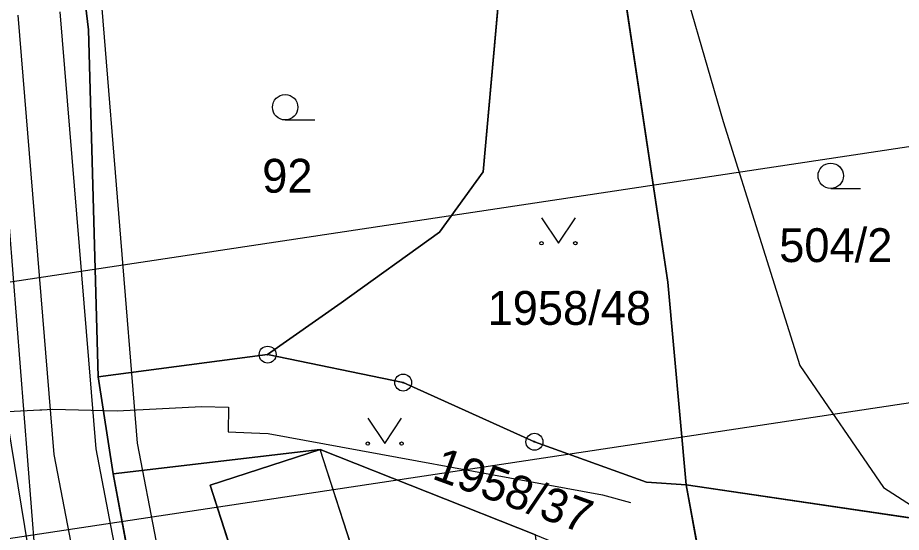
# Model space of a CAD drawing. Extents: x -706130 to -698555, y -971544 to -967260.
# Drawn here: x -704361.5 to -704309.2, y -969779.9 to -969749.5 of the extents above; entities that cross this region are included whole.
import ezdxf

# ---------------------------------------------------------------- set-up
doc = ezdxf.new("R2010")
doc.units = 0
for name, color, linetype in [('BPEJ I-II trida ochrany S', 7, 'Continuous'), ('Docházková izochrona - BUS S', 7, 'Continuous'), ('Docházková izochrona - VLAK N', 7, 'Continuous'), ('Hluková izofona', 7, 'Continuous'), ('Kanalizace_stoka bez rozlišení N', 7, 'Continuous'), ('KN_Budovy', 7, 'Continuous'), ('KN_Hranice_parcel', 7, 'Continuous'), ('KN_Hranice_parcel_vnitrni_kresba', 7, 'Continuous'), ('KN_Parcelni cisla', 7, 'Continuous'), ('KN_Polygon parcely', 7, 'Continuous'), ('KN_POZEMKY_13_ZASTAVENA PLOCHA', 7, 'Continuous'), ('KN_POZEMKY_14_OSTATNI PLOCHA', 7, 'Continuous'), ('KN_POZEMKY_5_ZAHRADA', 7, 'Continuous'), ('KN_VYUZITI_16_ostatni plocha_silnice', 7, 'Continuous'), ('KN_VYUZITI_17_ostatni plocha_ostatni komunikace', 7, 'Continuous'), ('KN_VYUZITI_19_ostatni plocha_zelen', 7, 'Continuous'), ('KN_Značky bodu BP', 7, 'Continuous'), ('KN_Značky kultur', 7, 'Continuous'), ('Komunikace III třídy osy S', 7, 'Continuous'), ('Koridor pro umístění staveb pro snižování ohrožení území povodněmi N', 7, 'Continuous'), ('Koridor pro umístění staveb pro snižování ohrožení území povodněmi N ŠRAFY', 7, 'Continuous'), ('OP dráhy', 7, 'Continuous'), ('Plochy doprava silniční - silnice III třídy S', 7, 'Continuous'), ('Plochy smíšené obytné venkovské S', 7, 'Continuous'), ('Plochy vodní a vodních toku_linie zatrubněný tok S', 7, 'Continuous'), ('Regulační bloky zastavěné S', 7, 'Continuous'), ('Vodovodní řady - rozváděcí S', 7, 'Continuous'), ('VPS pro snizovani ohrozeni uzemi povodnemi_obrys N', 7, 'Continuous'), ('VPS pro snizovani ohrozeni uzemi povodnemi_plochy N', 7, 'Continuous'), ('VÝŠKOPIS_vrstevnice hlavní', 7, 'Continuous')]:
    doc.layers.add(name, color=color, linetype=linetype)

msp = doc.modelspace()

# ---------------------------------------------------------------- linework, layer by layer
at = {"layer": 'BPEJ I-II trida ochrany S'}
for p, q in [((-704326.07, -969744.83), (-704323.02, -969765.13)), ((-704333.94, -969758.61), (-704332.86, -969746.51)), ((-704357.45, -969748.74), (-704357.27, -969750.23)), ((-704357.27, -969750.23), (-704356.69, -969770.74)), ((-704336.52, -969762.19), (-704333.94, -969758.61)), ((-704342.33, -969766.35), (-704336.52, -969762.19)), ((-704323.02, -969765.13), (-704321.93, -969777.11)), ((-704346.68, -969769.42), (-704342.33, -969766.35)), ((-704356.69, -969770.74), (-704346.68, -969769.42)), ((-704321.93, -969777.11), (-704307.55, -969779.24))]:
    msp.add_line(p, q, dxfattribs=at)
at = {"layer": 'Docházková izochrona - BUS S'}
msp.add_arc((-704475.99, -969462.395), 400, 57.53029, 230.24409, dxfattribs=at)
at = {"layer": 'Docházková izochrona - VLAK N'}
msp.add_circle((-704165.451, -969778.767), 800, dxfattribs=at)
at = {"layer": 'Hluková izofona'}
msp.add_lwpolyline([(-703748.529, -969686.383), (-703761.395, -969689.692), (-703774.964, -969692.418), (-703783.944, -969694.279), (-703793.465, -969695.589), (-703819.951, -969699.587), (-703887.717, -969709.427), (-703984.616, -969723.88), (-704138.458, -969746.069), (-704205.166, -969756.49), (-704248.815, -969763.252), (-704420.92, -969789.191), (-704546.79, -969808.005), (-704962.749, -969869.028)], dxfattribs=at)
at = {"layer": 'Kanalizace_stoka bez rozlišení N'}
msp.add_lwpolyline([(-704327.417, -970095.907), (-704330.185, -970067.287), (-704349.466, -970012.993), (-704358.228, -969974.444), (-704360.978, -969953.175), (-704362.313, -969925.187), (-704352.883, -969832.615), (-704354.224, -969808.307), (-704360.205, -969783.948), (-704362.825, -969750.855), (-704368.86, -969750.185), (-704369.794, -969697.897), (-704373.769, -969663.914), (-704377.96, -969638.098), (-704374.196, -969620.371), (-704406.439, -969532.54)], dxfattribs=at)
at = {"layer": 'KN_Budovy'}
msp.add_lwpolyline([(-704348.78, -969781.16), (-704349.06, -969781.26), (-704347.43, -969785.88), (-704344.73, -969792.24), (-704342.56, -969797.38), (-704336.16, -969794.7), (-704340.82, -969783.54), (-704343.57, -969775.03), (-704350.08, -969777.13)], close=True, dxfattribs=at)
at = {"layer": 'KN_Hranice_parcel'}
for p, q in [((-704356.69, -969770.74), (-704346.68, -969769.42)), ((-704338.67, -969771.07), (-704346.68, -969769.42)), ((-704356.69, -969770.74), (-704355.81, -969776.46)), ((-704355.81, -969776.46), (-704354.71, -969782.34)), ((-704321.93, -969777.11), (-704324.29, -969776.95)), ((-704321.06, -969781.91), (-704321.93, -969777.11))]:
    msp.add_line(p, q, dxfattribs=at)
for points in [[(-704326.07, -969744.83), (-704323.02, -969765.13), (-704321.93, -969777.11)], [(-704346.68, -969769.42), (-704342.33, -969766.35), (-704336.52, -969762.19), (-704333.94, -969758.61), (-704332.86, -969746.51)], [(-704357.45, -969748.74), (-704357.27, -969750.23), (-704356.69, -969770.74)], [(-704324.29, -969776.95), (-704330.91, -969774.57), (-704338.67, -969771.07)], [(-704330.84, -969780.07), (-704343.57, -969775.03), (-704355.81, -969776.46)], [(-704321.93, -969777.11), (-704307.55, -969779.24), (-704301.47, -969779.3)]]:
    msp.add_lwpolyline(points, dxfattribs=at)
at = {"layer": 'KN_Hranice_parcel_vnitrni_kresba'}
for p, q in [((-704350.08, -969777.13), (-704343.57, -969775.03)), ((-704340.82, -969783.54), (-704343.57, -969775.03)), ((-704348.78, -969781.16), (-704350.08, -969777.13))]:
    msp.add_line(p, q, dxfattribs=at)
at = {"layer": 'KN_Polygon parcely'}
for points in [[(-704338.89, -969743.24), (-704357.45, -969748.74), (-704357.27, -969750.23), (-704356.69, -969770.74), (-704346.68, -969769.42), (-704342.33, -969766.35), (-704336.52, -969762.19), (-704333.94, -969758.61), (-704332.86, -969746.51), (-704338.31, -969744.73)], [(-704346.68, -969769.42), (-704338.67, -969771.07), (-704330.91, -969774.57), (-704324.29, -969776.95), (-704321.93, -969777.11), (-704323.02, -969765.13), (-704326.07, -969744.83), (-704332.86, -969746.51), (-704333.94, -969758.61), (-704336.52, -969762.19), (-704342.33, -969766.35)], [(-704321.93, -969777.11), (-704307.55, -969779.24), (-704301.47, -969779.3), (-704301.4, -969771.57), (-704305.38, -969771.54), (-704305.33, -969765.04), (-704301.35, -969765.07), (-704301.3, -969758.96), (-704293.13, -969759.01), (-704293.11, -969746.76), (-704326.07, -969744.83), (-704323.02, -969765.13)], [(-704274.81, -969762.89), (-704293.16, -969779.33), (-704301.47, -969779.3), (-704307.55, -969779.24), (-704321.93, -969777.11), (-704321.06, -969781.91), (-704309.69, -969783.29), (-704292.07, -969784.1), (-704289.49, -969784.22), (-704271.2, -969763.65)], [(-704330.91, -969774.57), (-704338.67, -969771.07), (-704346.68, -969769.42), (-704356.69, -969770.74), (-704355.81, -969776.46), (-704343.57, -969775.03), (-704330.84, -969780.07), (-704328.6, -969781), (-704321.06, -969781.91), (-704321.93, -969777.11), (-704324.29, -969776.95)], [(-704336.16, -969794.7), (-704334.34, -969793.94), (-704336.92, -969787.75), (-704330.08, -969786.31), (-704330.84, -969780.07), (-704343.57, -969775.03), (-704355.81, -969776.46), (-704354.71, -969782.34), (-704349.23, -969794.17), (-704344.73, -969792.24), (-704342.56, -969797.38)]]:
    msp.add_lwpolyline(points, close=True, dxfattribs=at)
msp.add_lwpolyline([(-704367.64, -969748.84), (-704367.33, -969769.52), (-704365.4, -969783.11), (-704361.8, -969793.53), (-704361.03, -969799.21), (-704360.89, -969800.25), (-704357.82, -969806.57), (-704355.78, -969815.07), (-704345.35, -969814.73), (-704347.18, -969804.16), (-704352.82, -969792.46), (-704354.71, -969782.34), (-704355.81, -969776.46), (-704356.69, -969770.74), (-704357.27, -969750.23), (-704357.45, -969748.74)], dxfattribs=at)
at = {"layer": 'KN_POZEMKY_13_ZASTAVENA PLOCHA'}
for p, q in [((-704355.81, -969776.46), (-704343.57, -969775.03)), ((-704343.57, -969775.03), (-704330.84, -969780.07)), ((-704354.71, -969782.34), (-704355.81, -969776.46))]:
    msp.add_line(p, q, dxfattribs=at)
at = {"layer": 'KN_POZEMKY_14_OSTATNI PLOCHA'}
for p, q in [((-704326.07, -969744.83), (-704323.02, -969765.13)), ((-704333.94, -969758.61), (-704332.86, -969746.51)), ((-704357.45, -969748.74), (-704357.27, -969750.23)), ((-704357.27, -969750.23), (-704356.69, -969770.74)), ((-704336.52, -969762.19), (-704333.94, -969758.61)), ((-704342.33, -969766.35), (-704336.52, -969762.19)), ((-704323.02, -969765.13), (-704321.93, -969777.11)), ((-704346.68, -969769.42), (-704342.33, -969766.35)), ((-704356.69, -969770.74), (-704346.68, -969769.42)), ((-704346.68, -969769.42), (-704338.67, -969771.07)), ((-704338.67, -969771.07), (-704346.68, -969769.42)), ((-704355.81, -969776.46), (-704356.69, -969770.74)), ((-704356.69, -969770.74), (-704355.81, -969776.46)), ((-704338.67, -969771.07), (-704330.91, -969774.57)), ((-704330.91, -969774.57), (-704338.67, -969771.07)), ((-704330.91, -969774.57), (-704324.29, -969776.95)), ((-704324.29, -969776.95), (-704330.91, -969774.57)), ((-704343.57, -969775.03), (-704355.81, -969776.46)), ((-704330.84, -969780.07), (-704343.57, -969775.03)), ((-704355.81, -969776.46), (-704354.71, -969782.34)), ((-704324.29, -969776.95), (-704321.93, -969777.11)), ((-704321.93, -969777.11), (-704324.29, -969776.95)), ((-704321.93, -969777.11), (-704321.06, -969781.91)), ((-704321.06, -969781.91), (-704321.93, -969777.11)), ((-704321.93, -969777.11), (-704307.55, -969779.24))]:
    msp.add_line(p, q, dxfattribs=at)
at = {"layer": 'KN_POZEMKY_5_ZAHRADA'}
for p, q in [((-704323.02, -969765.13), (-704326.07, -969744.83)), ((-704332.86, -969746.51), (-704333.94, -969758.61)), ((-704357.27, -969750.23), (-704357.45, -969748.74)), ((-704356.69, -969770.74), (-704357.27, -969750.23)), ((-704333.94, -969758.61), (-704336.52, -969762.19)), ((-704336.52, -969762.19), (-704342.33, -969766.35)), ((-704321.93, -969777.11), (-704323.02, -969765.13)), ((-704342.33, -969766.35), (-704346.68, -969769.42)), ((-704346.68, -969769.42), (-704356.69, -969770.74)), ((-704307.55, -969779.24), (-704321.93, -969777.11))]:
    msp.add_line(p, q, dxfattribs=at)
at = {"layer": 'KN_VYUZITI_16_ostatni plocha_silnice'}
for p, q in [((-704357.45, -969748.74), (-704357.27, -969750.23)), ((-704357.27, -969750.23), (-704356.69, -969770.74)), ((-704356.69, -969770.74), (-704355.81, -969776.46)), ((-704355.81, -969776.46), (-704354.71, -969782.34))]:
    msp.add_line(p, q, dxfattribs=at)
at = {"layer": 'KN_VYUZITI_17_ostatni plocha_ostatni komunikace'}
for p, q in [((-704321.06, -969781.91), (-704321.93, -969777.11)), ((-704321.93, -969777.11), (-704307.55, -969779.24))]:
    msp.add_line(p, q, dxfattribs=at)
at = {"layer": 'KN_VYUZITI_19_ostatni plocha_zelen'}
for p, q in [((-704326.07, -969744.83), (-704323.02, -969765.13)), ((-704333.94, -969758.61), (-704332.86, -969746.51)), ((-704336.52, -969762.19), (-704333.94, -969758.61)), ((-704342.33, -969766.35), (-704336.52, -969762.19)), ((-704323.02, -969765.13), (-704321.93, -969777.11)), ((-704346.68, -969769.42), (-704342.33, -969766.35)), ((-704356.69, -969770.74), (-704346.68, -969769.42)), ((-704346.68, -969769.42), (-704338.67, -969771.07)), ((-704338.67, -969771.07), (-704346.68, -969769.42)), ((-704355.81, -969776.46), (-704356.69, -969770.74)), ((-704338.67, -969771.07), (-704330.91, -969774.57)), ((-704330.91, -969774.57), (-704338.67, -969771.07)), ((-704330.91, -969774.57), (-704324.29, -969776.95)), ((-704324.29, -969776.95), (-704330.91, -969774.57)), ((-704343.57, -969775.03), (-704355.81, -969776.46)), ((-704330.84, -969780.07), (-704343.57, -969775.03)), ((-704324.29, -969776.95), (-704321.93, -969777.11)), ((-704321.93, -969777.11), (-704324.29, -969776.95)), ((-704321.93, -969777.11), (-704321.06, -969781.91))]:
    msp.add_line(p, q, dxfattribs=at)
at = {"layer": 'KN_Značky bodu BP'}
for centre, radius in [((-704346.68, -969769.42), 0.5), ((-704346.68, -969769.42), 0.0303), ((-704338.67, -969771.07), 0.5), ((-704338.67, -969771.07), 0.0303), ((-704330.91, -969774.57), 0.5), ((-704330.91, -969774.57), 0.0303)]:
    msp.add_circle(centre, radius, dxfattribs=at)
at = {"layer": 'KN_Značky kultur'}
for p, q in [((-704345.643, -969755.55), (-704343.893, -969755.55)), ((-704313.393, -969759.6), (-704311.643, -969759.6))]:
    msp.add_line(p, q, dxfattribs=at)
for points in [[(-704330.49, -969761.339), (-704329.49, -969762.84), (-704328.49, -969761.339)], [(-704340.76, -969773.179), (-704339.76, -969774.68), (-704338.76, -969773.179)]]:
    msp.add_lwpolyline(points, dxfattribs=at)
for centre, radius in [((-704345.643, -969754.8), 0.75), ((-704313.393, -969758.85), 0.75), ((-704330.49, -969762.839), 0.1), ((-704328.49, -969762.839), 0.1), ((-704340.76, -969774.679), 0.1), ((-704338.76, -969774.679), 0.1)]:
    msp.add_circle(centre, radius, dxfattribs=at)
at = {"layer": 'Komunikace III třídy osy S'}
msp.add_lwpolyline([(-704366.324, -969705.663), (-704362.43, -969771.16), (-704360.06, -969785.59), (-704353.486, -969810.913), (-704353.1, -969813.38), (-704352.8, -969816.74), (-704352.83, -969824.96), (-704353.37, -969835.13), (-704354.54, -969845.17), (-704357.462, -969866.976), (-704360.688, -969901.632), (-704362.07, -969917.62), (-704362.25, -969924.97), (-704362.545, -969935.899), (-704361.34, -969948.64), (-704360.51, -969956.41), (-704358.17, -969972.19), (-704350.532, -970007.639)], dxfattribs=at)
at = {"layer": 'Koridor pro umístění staveb pro snižování ohrožení území povodněmi N'}
for points in [[(-704353.039, -969889.171), (-704351.523, -969886.765), (-704346.495, -969882.791), (-704343.17, -969878.52), (-704340.67, -969871.14), (-704337.651, -969872.171), (-704334.628, -969867.47), (-704330.357, -969857.476), (-704328.996, -969852.61), (-704328.933, -969849.441), (-704332.56, -969834.082), (-704334.157, -969827.936), (-704337.395, -969815.293), (-704339.436, -969811.029), (-704346.771, -969798.571), (-704350.999, -969792.141), (-704354.364, -969774.646), (-704356.468, -969748.955)], [(-704361.452, -969749.357), (-704359.326, -969775.324), (-704355.721, -969794.059), (-704351.017, -969801.214), (-704343.854, -969813.381), (-704342.117, -969817.009), (-704338.998, -969829.185), (-704337.413, -969835.286), (-704333.945, -969849.974), (-704333.983, -969851.875), (-704335.083, -969855.814), (-704337.15, -969860.86), (-704339.064, -969865.128), (-704342.352, -969870.145), (-704349.976, -969879.17), (-704355.297, -969883.375), (-704357.901, -969887.509)]]:
    msp.add_lwpolyline(points, dxfattribs=at)
at = {"layer": 'Koridor pro umístění staveb pro snižování ohrožení území povodněmi N ŠRAFY'}
for points in [[(-704353.039, -969889.171), (-704351.523, -969886.765), (-704346.495, -969882.791), (-704343.17, -969878.52), (-704340.67, -969871.14), (-704337.651, -969872.171), (-704334.628, -969867.47), (-704330.357, -969857.476), (-704328.996, -969852.61), (-704328.933, -969849.441), (-704332.56, -969834.082), (-704334.157, -969827.936), (-704337.395, -969815.293), (-704339.436, -969811.029), (-704346.771, -969798.571), (-704350.999, -969792.141), (-704354.364, -969774.646), (-704356.468, -969748.955)], [(-704361.452, -969749.357), (-704359.326, -969775.324), (-704355.721, -969794.059), (-704351.017, -969801.214), (-704343.854, -969813.381), (-704342.117, -969817.009), (-704338.998, -969829.185), (-704337.413, -969835.286), (-704333.945, -969849.974), (-704333.983, -969851.875), (-704335.083, -969855.814), (-704337.15, -969860.86), (-704339.064, -969865.128), (-704342.352, -969870.145), (-704349.976, -969879.17), (-704355.297, -969883.375), (-704357.901, -969887.509)]]:
    msp.add_lwpolyline(points, dxfattribs=at)
at = {"layer": 'OP dráhy'}
msp.add_lwpolyline([(-703980.566, -969698.197), (-704085.542, -969713.417), (-704086.048, -969713.492), (-704179.385, -969727.839), (-704181.975, -969728.296), (-704185.799, -969729.187), (-704189.556, -969730.327), (-704193.231, -969731.71), (-704196.807, -969733.33), (-704200.27, -969735.181), (-704203.604, -969737.255), (-704206.795, -969739.542), (-704209.83, -969742.032), (-704209.832, -969742.034), (-704251.081, -969748.424), (-704423.147, -969774.357), (-704548.987, -969793.167)], dxfattribs=at)
at = {"layer": 'Plochy doprava silniční - silnice III třídy S'}
for p, q in [((-704357.27, -969750.23), (-704357.45, -969748.74)), ((-704356.69, -969770.74), (-704357.27, -969750.23)), ((-704355.81, -969776.46), (-704356.69, -969770.74)), ((-704354.71, -969782.34), (-704355.81, -969776.46))]:
    msp.add_line(p, q, dxfattribs=at)
at = {"layer": 'Plochy smíšené obytné venkovské S'}
for p, q in [((-704356.69, -969770.74), (-704355.81, -969776.46)), ((-704355.81, -969776.46), (-704354.71, -969782.34))]:
    msp.add_line(p, q, dxfattribs=at)
msp.add_lwpolyline([(-704357.45, -969748.74), (-704357.27, -969750.23), (-704356.69, -969770.74)], dxfattribs=at)
at = {"layer": 'Plochy vodní a vodních toku_linie zatrubněný tok S'}
msp.add_lwpolyline([(-704358.96, -969749.156), (-704356.845, -969774.985), (-704353.36, -969793.1), (-704348.894, -969799.893), (-704345.06, -969806.405), (-704341.645, -969812.205), (-704339.756, -969816.151), (-704336.578, -969828.56), (-704334.986, -969834.684), (-704332.665, -969844.515), (-704331.439, -969849.708), (-704331.49, -969852.243), (-704332.72, -969856.645), (-704336.846, -969866.299), (-704340.67, -969871.14), (-704348.235, -969880.98), (-704353.41, -969885.07), (-704355.47, -969888.34)], dxfattribs=at)
at = {"layer": 'Regulační bloky zastavěné S'}
for p, q in [((-704356.69, -969770.74), (-704355.81, -969776.46)), ((-704355.81, -969776.46), (-704354.71, -969782.34))]:
    msp.add_line(p, q, dxfattribs=at)
msp.add_lwpolyline([(-704357.45, -969748.74), (-704357.27, -969750.23), (-704356.69, -969770.74)], dxfattribs=at)
at = {"layer": 'Vodovodní řady - rozváděcí S'}
for points in [[(-704363.579, -969772.865), (-704360.14, -969772.68), (-704360.03, -969772.69), (-704359.39, -969772.65), (-704355.58, -969772.75), (-704350.59, -969772.48), (-704349, -969772.53), (-704349.01, -969773.98), (-704347.64, -969774.05), (-704346.65, -969774.075)], [(-704346.65, -969774.075), (-704326.878, -969777.711), (-704325.238, -969778.158)]]:
    msp.add_lwpolyline(points, dxfattribs=at)
at = {"layer": 'VPS pro snizovani ohrozeni uzemi povodnemi_obrys N'}
for points in [[(-704353.039, -969889.171), (-704351.523, -969886.765), (-704346.495, -969882.791), (-704343.17, -969878.52), (-704340.67, -969871.14), (-704337.651, -969872.171), (-704334.628, -969867.47), (-704330.357, -969857.476), (-704328.996, -969852.61), (-704328.933, -969849.441), (-704332.56, -969834.082), (-704334.157, -969827.936), (-704337.395, -969815.293), (-704339.436, -969811.029), (-704346.771, -969798.571), (-704350.999, -969792.141), (-704354.364, -969774.646), (-704356.468, -969748.955)], [(-704361.452, -969749.357), (-704359.326, -969775.324), (-704355.721, -969794.059), (-704351.017, -969801.214), (-704343.854, -969813.381), (-704342.117, -969817.009), (-704338.998, -969829.185), (-704337.413, -969835.286), (-704333.945, -969849.974), (-704333.983, -969851.875), (-704335.083, -969855.814), (-704337.15, -969860.86), (-704339.064, -969865.128), (-704342.352, -969870.145), (-704349.976, -969879.17), (-704355.297, -969883.375), (-704357.901, -969887.509)]]:
    msp.add_lwpolyline(points, dxfattribs=at)
at = {"layer": 'VPS pro snizovani ohrozeni uzemi povodnemi_plochy N'}
for points in [[(-704353.039, -969889.171), (-704351.523, -969886.765), (-704346.495, -969882.791), (-704343.17, -969878.52), (-704340.67, -969871.14), (-704337.651, -969872.171), (-704334.628, -969867.47), (-704330.357, -969857.476), (-704328.996, -969852.61), (-704328.933, -969849.441), (-704332.56, -969834.082), (-704334.157, -969827.936), (-704337.395, -969815.293), (-704339.436, -969811.029), (-704346.771, -969798.571), (-704350.999, -969792.141), (-704354.364, -969774.646), (-704356.468, -969748.955)], [(-704361.452, -969749.357), (-704359.326, -969775.324), (-704355.721, -969794.059), (-704351.017, -969801.214), (-704343.854, -969813.381), (-704342.117, -969817.009), (-704338.998, -969829.185), (-704337.413, -969835.286), (-704333.945, -969849.974), (-704333.983, -969851.875), (-704335.083, -969855.814), (-704337.15, -969860.86), (-704339.064, -969865.128), (-704342.352, -969870.145), (-704349.976, -969879.17), (-704355.297, -969883.375), (-704357.901, -969887.509)]]:
    msp.add_lwpolyline(points, dxfattribs=at)
at = {"layer": 'VÝŠKOPIS_vrstevnice hlavní'}
msp.add_lwpolyline([(-704326.014, -969734.033), (-704319.758, -969755.651), (-704315.214, -969770.064), (-704310.274, -969777.279), (-704300.738, -969783.393), (-704298.767, -969787.62), (-704296.803, -969794.081)], dxfattribs=at)

# ---------------------------------------------------------------- texts
at = {"layer": 'KN_Parcelni cisla'}
for s, p in [('92', (-704347, -969759.85)), ('504/2', (-704316.44, -969763.95)), ('1958/48', (-704333.68, -969767.66))]:
    msp.add_text(s, height=2, dxfattribs=at).set_placement(p)
msp.add_text('1958/37', height=2, rotation=340, dxfattribs=at).set_placement((-704337.03, -969776.728))

doc.saveas('drawing.dxf')
